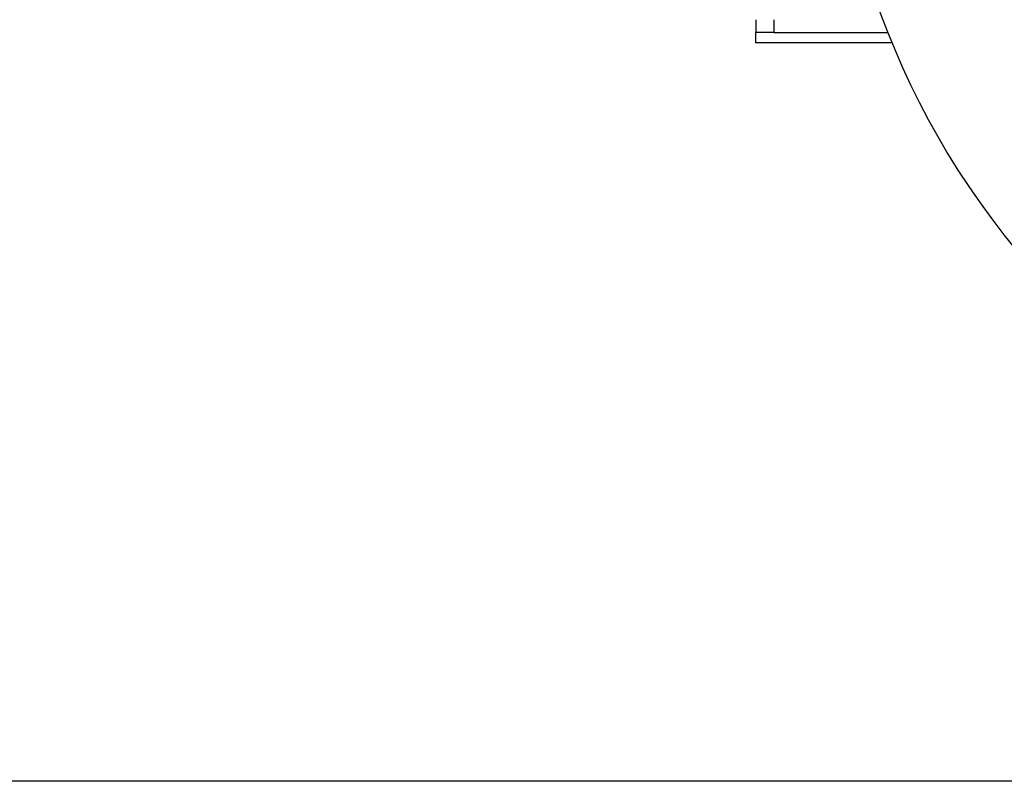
# Model space of a CAD drawing. Header units: inches. Extents: x 24 to 1128, y -94 to 748.
# Tile 460 of 546: x 438.94 to 448.65, y 480.06 to 487.57. Entities that reach past the tile are written whole.
import ezdxf

# ---------------------------------------------------------------- set-up
doc = ezdxf.new("R2010")
doc.units = ezdxf.units.IN
doc.header["$LTSCALE"] = 32
doc.header["$MEASUREMENT"] = 0
doc.layers.add('Dimension (ANSI)', color=7, linetype='Continuous', lineweight=25)
doc.layers.add('Visible (ANSI)', color=7, linetype='Continuous', lineweight=30)
doc.styles.add('Note Text (ANSI)', font='tahoma.ttf')
doc.dimstyles.new('Architectural (ANSI)', dxfattribs={"dimscale": 32, "dimtxt": 0.125, "dimasz": 0.098425, "dimexe": 0.125, "dimexo": 0.0625, "dimgap": 0.031496, "dimtad": 0, "dimtih": 1, "dimtoh": 1, "dimdec": 4, "dimrnd": 1e-08, "dimzin": 3, "dimdsep": 46, "dimlunit": 4, "dimtxsty": 'Note Text (ANSI)', "dimcen": 0.09, "dimdle": 0.393701, "dimclrd": 256, "dimclre": 256, "dimclrt": 256, "dimadec": 0, "dimazin": 3, "dimtfac": 0.96, "dimtofl": 0, "dimtmove": 0, "dimatfit": 3, "dimfxl": 1, "dimfrac": 2, "dimtolj": 1, "dimtzin": 12, "dimlwd": -1, "dimlwe": -1, "dimarcsym": 0})

# ---------------------------------------------------------------- blocks, each defined once
blk = doc.blocks.new('*D22')
at = {"layer": 'Defpoints', "color": 0, "transparency": 16777216}
for p in [(450.0118, 697.6204), (363.3887, 480.0589), (493.9153, 480.0589)]:
    blk.add_point(p, dxfattribs=at)
at = {"layer": 'Dimension (ANSI)', "transparency": 16777216}
for p, q in [((448.0118, 697.6204), (359.3887, 697.6204)), ((363.3887, 694.4708), (363.3887, 595.3727)), ((363.3887, 483.2085), (363.3887, 588.3066)), ((491.9153, 480.0589), (359.3887, 480.0589))]:
    blk.add_line(p, q, dxfattribs=at)
for points in [[(362.8638, 694.4708), (363.9136, 694.4708), (363.3887, 697.6204)], [(362.8638, 483.2085), (363.9136, 483.2085), (363.3887, 480.0589)]]:
    blk.add_solid(points, dxfattribs=at)
at = {"layer": 'Dimension (ANSI)', "transparency": 16777216, "insert": (350.2403, 594.3648), "char_height": 4, "attachment_point": 1, "style": 'Note Text (ANSI)'}
blk.add_mtext('\\A1;18\'-1 9/16"', dxfattribs=at)

msp = doc.modelspace()

# ---------------------------------------------------------------- linework, layer by layer
at = {"layer": 'Visible (ANSI)'}
for p, q in [((446.20315, 487.56712), (446.20315, 487.44212)), ((446.38245, 487.44212), (446.38245, 487.56712)), ((446.38245, 487.44212), (446.20315, 487.44212)), ((446.20315, 487.33752), (446.20315, 487.44212)), ((446.38245, 487.44212), (447.50432, 487.44212)), ((447.54653, 487.33752), (446.20315, 487.33752))]:
    msp.add_line(p, q, dxfattribs=at)
msp.add_arc((454.94385, 490.38377), 8, 48.586442, 311.405686, dxfattribs=at)

# ---------------------------------------------------------------- dimensions: what is measured, and where the dimension line sits
at = {"layer": 'Dimension (ANSI)'}
dim = msp.add_linear_dim(base=(363.38871, 480.05891), p1=(450.01179, 697.62041), p2=(493.91529, 480.05891), angle=270, dimstyle='Architectural (ANSI)', override={"dimgap": 0.031496, "dimdec": 4, "dimlfac": 1, "dimtol": 0, "dimlim": 0, "dimtp": 0, "dimtm": 0, "dimtdec": 2, "dimatfit": 1}, dxfattribs=at)
dim.commit()
dim.dimension.update_dxf_attribs({"geometry": '*D22', "text_midpoint": (363.38871, 591.83966), "dimtype": 160})

doc.saveas('drawing.dxf')
